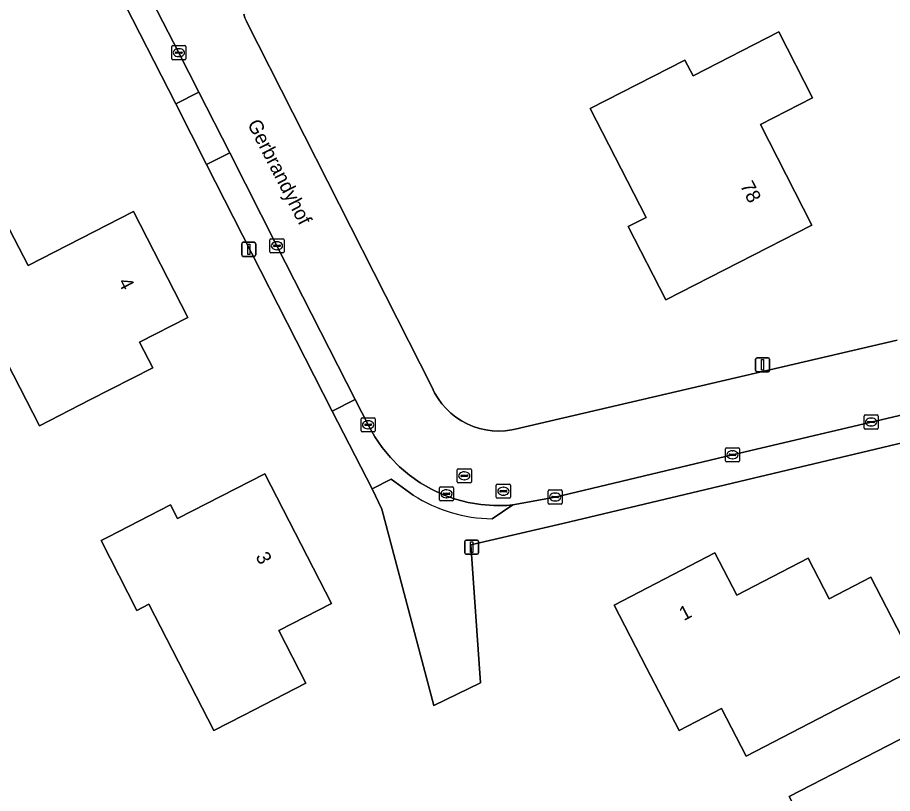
# Model space of a CAD drawing. Extents: x 162722 to 165104, y 384719 to 386284.
# Drawn here: x 163583.7 to 163645.7, y 385019.3 to 385074.3 of the extents above; entities that cross this region are included whole.
import ezdxf

# ---------------------------------------------------------------- set-up
doc = ezdxf.new("R2010")
doc.units = 0
for name, color, linetype in [('IMGEO_Erf', 7, 'Continuous'), ('IMGEO_Kolk', 7, 'Continuous'), ('IMGEO_Lichtmast', 7, 'Continuous'), ('IMGEO_Openbare_ruimte_label', 7, 'Continuous'), ('IMGEO_Pand', 7, 'Continuous'), ('IMGEO_Pand_nummerreeks', 7, 'Continuous'), ('IMGEO_Rijbaan_lokaal_open', 7, 'Continuous'), ('IMGEO_Rioolput', 7, 'Continuous'), ('IMGEO_Voetpad_open', 7, 'Continuous')]:
    doc.layers.add(name, color=color, linetype=linetype)

msp = doc.modelspace()

# ---------------------------------------------------------------- linework, layer by layer
at = {"layer": 'IMGEO_Erf'}
for points in [[(163647.366, 385044.347), (163622.325, 385038.391), (163615.798, 385036.873), (163616.481, 385027.101), (163613.177, 385025.497), (163609.496, 385039.41), (163608.796, 385040.85), (163605.957, 385046.367), (163597.067, 385063.841), (163594.879, 385068.142), (163590.802, 385076.148), (163588.516, 385080.637), (163580.149, 385097.139)], [(163599.701, 385074.484), (163599.784, 385074.235), (163599.888, 385073.994), (163599.9, 385073.971), (163613.03, 385048.069), (163613.232, 385047.653), (163613.47, 385047.257), (163613.743, 385046.883), (163614.048, 385046.536), (163614.382, 385046.217), (163614.744, 385045.929), (163615.13, 385045.675), (163615.538, 385045.456), (163615.963, 385045.275), (163616.403, 385045.132), (163616.853, 385045.029), (163617.312, 385044.967), (163617.773, 385044.946), (163618.235, 385044.966), (163618.694, 385045.027), (163618.931, 385045.076), (163646.024, 385051.391)]]:
    msp.add_lwpolyline(points, dxfattribs=at)
for points in [[(163640.026, 385068.564), (163636.326, 385066.668), (163639.977, 385059.543), (163629.62, 385054.236), (163626.956, 385059.436), (163628.216, 385060.081), (163624.263, 385067.795), (163630.976, 385071.234), (163631.548, 385070.119), (163637.632, 385073.236)], [(163595.738, 385053.005), (163592.316, 385051.246), (163593.247, 385049.436), (163588.8, 385047.151), (163585.215, 385045.308), (163580.57, 385054.346), (163577.336, 385052.684), (163575.22, 385056.801), (163577.997, 385058.229), (163582.443, 385060.514), (163584.415, 385056.677), (163591.879, 385060.513)], [(163595.006, 385038.744), (163601.199, 385041.918), (163605.915, 385032.718), (163602.19, 385030.808), (163604.105, 385027.073), (163599.656, 385024.792), (163597.568, 385023.722), (163592.98, 385032.676), (163592.125, 385032.238), (163589.587, 385037.196), (163590.059, 385037.438), (163594.509, 385039.715)], [(163639.698, 385035.931), (163641.186, 385033.06), (163644.15, 385034.597), (163647.464, 385028.202), (163643.025, 385025.902), (163635.315, 385021.906), (163633.568, 385025.277), (163630.566, 385023.721), (163628.258, 385028.175), (163625.957, 385032.614), (163633.089, 385036.309), (163634.642, 385033.311)], [(163653.166, 385016.873), (163651.433, 385015.98), (163652.332, 385014.237), (163654.77, 385009.508), (163649.636, 385006.86), (163650.273, 385005.626), (163645.089, 385002.953), (163642.352, 385001.541), (163640.383, 385005.359), (163635.344, 385002.76), (163631.249, 385010.701), (163636.911, 385013.621), (163640.273, 385015.355), (163639.712, 385016.444), (163638.372, 385019.046), (163649.174, 385024.616)]]:
    msp.add_lwpolyline(points, close=True, dxfattribs=at)
at = {"layer": 'IMGEO_Kolk'}
for p, q in [((163594.599, 385071.336), (163594.599, 385072.188)), ((163594.674, 385072.262), (163595.526, 385072.262)), ((163595.087, 385072.042), (163595.112, 385072.042)), ((163595.6, 385072.188), (163595.6, 385071.336)), ((163594.858, 385071.756), (163594.858, 385071.768)), ((163595.296, 385071.719), (163594.898, 385071.719)), ((163594.901, 385071.805), (163595.299, 385071.805)), ((163595.11, 385071.482), (163595.085, 385071.482)), ((163595.342, 385071.768), (163595.342, 385071.756)), ((163595.526, 385071.262), (163594.674, 385071.262)), ((163601.554, 385057.652), (163601.554, 385058.504)), ((163601.629, 385058.578), (163602.481, 385058.578)), ((163602.042, 385058.358), (163602.067, 385058.358)), ((163602.555, 385058.504), (163602.555, 385057.652)), ((163601.813, 385058.072), (163601.813, 385058.084)), ((163602.251, 385058.035), (163601.853, 385058.035)), ((163601.856, 385058.121), (163602.254, 385058.121)), ((163602.065, 385057.798), (163602.04, 385057.798)), ((163602.297, 385058.084), (163602.297, 385058.072)), ((163602.481, 385057.578), (163601.629, 385057.578)), ((163608.09, 385045.89), (163608.942, 385045.89)), ((163643.667, 385045.159), (163643.667, 385046.011)), ((163643.742, 385046.085), (163644.594, 385046.085)), ((163644.155, 385045.865), (163644.18, 385045.865)), ((163644.668, 385046.011), (163644.668, 385045.159)), ((163608.015, 385044.964), (163608.015, 385045.816)), ((163608.274, 385045.384), (163608.274, 385045.396)), ((163608.712, 385045.347), (163608.314, 385045.347)), ((163608.317, 385045.433), (163608.715, 385045.433)), ((163608.503, 385045.67), (163608.528, 385045.67)), ((163608.758, 385045.396), (163608.758, 385045.384)), ((163609.016, 385045.816), (163609.016, 385044.964)), ((163643.926, 385045.579), (163643.926, 385045.591)), ((163644.364, 385045.542), (163643.966, 385045.542)), ((163643.969, 385045.628), (163644.367, 385045.628)), ((163644.178, 385045.305), (163644.153, 385045.305)), ((163644.41, 385045.591), (163644.41, 385045.579)), ((163608.942, 385044.89), (163608.09, 385044.89)), ((163608.526, 385045.11), (163608.501, 385045.11)), ((163644.594, 385045.085), (163643.742, 385045.085)), ((163633.844, 385042.838), (163633.844, 385043.69)), ((163633.919, 385043.764), (163634.771, 385043.764)), ((163634.332, 385043.544), (163634.357, 385043.544)), ((163634.845, 385043.69), (163634.845, 385042.838)), ((163634.771, 385042.764), (163633.919, 385042.764)), ((163634.103, 385043.258), (163634.103, 385043.27)), ((163634.541, 385043.221), (163634.143, 385043.221)), ((163634.146, 385043.307), (163634.544, 385043.307)), ((163634.355, 385042.984), (163634.33, 385042.984)), ((163634.587, 385043.27), (163634.587, 385043.258)), ((163621.273, 385039.845), (163621.273, 385040.697)), ((163621.348, 385040.771), (163622.2, 385040.771)), ((163621.532, 385040.265), (163621.532, 385040.277)), ((163621.575, 385040.314), (163621.973, 385040.314)), ((163621.761, 385040.551), (163621.786, 385040.551)), ((163622.016, 385040.277), (163622.016, 385040.265)), ((163622.274, 385040.697), (163622.274, 385039.845)), ((163622.2, 385039.771), (163621.348, 385039.771)), ((163621.97, 385040.228), (163621.572, 385040.228)), ((163621.784, 385039.991), (163621.759, 385039.991))]:
    msp.add_line(p, q, dxfattribs=at)
for points in [[(163594.599, 385071.336), (163594.599, 385072.188)], [(163594.674, 385072.262), (163595.526, 385072.262)], [(163595.6, 385072.188), (163595.6, 385071.336)], [(163595.526, 385071.262), (163594.674, 385071.262)], [(163601.554, 385057.652), (163601.554, 385058.504)], [(163601.629, 385058.578), (163602.481, 385058.578)], [(163602.555, 385058.504), (163602.555, 385057.652)], [(163602.481, 385057.578), (163601.629, 385057.578)], [(163608.09, 385045.89), (163608.942, 385045.89)], [(163643.667, 385045.159), (163643.667, 385046.011)], [(163643.742, 385046.085), (163644.594, 385046.085)], [(163644.668, 385046.011), (163644.668, 385045.159)], [(163608.015, 385044.964), (163608.015, 385045.816)], [(163609.016, 385045.816), (163609.016, 385044.964)], [(163608.942, 385044.89), (163608.09, 385044.89)], [(163644.594, 385045.085), (163643.742, 385045.085)], [(163633.844, 385042.838), (163633.844, 385043.69)], [(163633.919, 385043.764), (163634.771, 385043.764)], [(163634.845, 385043.69), (163634.845, 385042.838)], [(163634.771, 385042.764), (163633.919, 385042.764)], [(163621.273, 385039.845), (163621.273, 385040.697)], [(163621.348, 385040.771), (163622.2, 385040.771)], [(163622.274, 385040.697), (163622.274, 385039.845)], [(163622.2, 385039.771), (163621.348, 385039.771)]]:
    msp.add_lwpolyline(points, dxfattribs=at)
for centre, radius, start, end in [((163594.676, 385072.186), 0.0765, 91.55205, 178.44795), ((163594.676, 385072.186), 0.0765, 91.55205, 178.44795), ((163595.524, 385072.186), 0.0765, 1.55205, 88.44795), ((163595.524, 385072.186), 0.0765, 1.55205, 88.44795), ((163594.676, 385071.338), 0.0765, 181.55205, 268.44795), ((163594.676, 385071.338), 0.0765, 181.55205, 268.44795), ((163594.898, 385071.765), 0.0403, 85.87752, 175.75265), ((163594.895, 385071.755), 0.0366, 178.93798, 274.71019), ((163595.299, 385071.762), 0.043, 264.86636, 352.45326), ((163595.303, 385071.767), 0.0386, 1.73085, 96.63898), ((163595.524, 385071.338), 0.0765, 271.55205, 358.44795), ((163595.524, 385071.338), 0.0765, 271.55205, 358.44795), ((163601.631, 385058.502), 0.0765, 91.55205, 178.44795), ((163601.631, 385058.502), 0.0765, 91.55205, 178.44795), ((163602.479, 385058.502), 0.0765, 1.55205, 88.44795), ((163602.479, 385058.502), 0.0765, 1.55205, 88.44795), ((163601.631, 385057.654), 0.0765, 181.55205, 268.44795), ((163601.631, 385057.654), 0.0765, 181.55205, 268.44795), ((163601.853, 385058.081), 0.0403, 85.87752, 175.75265), ((163601.85, 385058.071), 0.0366, 178.93798, 274.71019), ((163602.254, 385058.078), 0.043, 264.86636, 352.45326), ((163602.258, 385058.083), 0.0386, 1.73085, 96.63898), ((163602.479, 385057.654), 0.0765, 271.55205, 358.44795), ((163602.479, 385057.654), 0.0765, 271.55205, 358.44795), ((163608.092, 385045.814), 0.0765, 91.55205, 178.44795), ((163608.092, 385045.814), 0.0765, 91.55205, 178.44795), ((163608.94, 385045.814), 0.0765, 1.55205, 88.44795), ((163608.94, 385045.814), 0.0765, 1.55205, 88.44795), ((163643.744, 385046.009), 0.0765, 91.55205, 178.44795), ((163643.744, 385046.009), 0.0765, 91.55205, 178.44795), ((163644.592, 385046.009), 0.0765, 1.55205, 88.44795), ((163644.592, 385046.009), 0.0765, 1.55205, 88.44795), ((163608.314, 385045.393), 0.0403, 85.87752, 175.75265), ((163608.311, 385045.383), 0.0366, 178.93798, 274.71019), ((163608.715, 385045.39), 0.043, 264.86636, 352.45326), ((163608.719, 385045.395), 0.0386, 1.73085, 96.63898), ((163643.966, 385045.588), 0.0403, 85.87752, 175.75265), ((163643.963, 385045.578), 0.0366, 178.93798, 274.71019), ((163644.367, 385045.585), 0.043, 264.86636, 352.45326), ((163644.371, 385045.59), 0.0386, 1.73085, 96.63898), ((163608.092, 385044.966), 0.0765, 181.55205, 268.44795), ((163608.092, 385044.966), 0.0765, 181.55205, 268.44795), ((163608.94, 385044.966), 0.0765, 271.55205, 358.44795), ((163608.94, 385044.966), 0.0765, 271.55205, 358.44795), ((163643.744, 385045.161), 0.0765, 181.55205, 268.44795), ((163643.744, 385045.161), 0.0765, 181.55205, 268.44795), ((163644.592, 385045.161), 0.0765, 271.55205, 358.44795), ((163644.592, 385045.161), 0.0765, 271.55205, 358.44795), ((163633.921, 385043.688), 0.0765, 91.55205, 178.44795), ((163633.921, 385043.688), 0.0765, 91.55205, 178.44795), ((163634.769, 385043.688), 0.0765, 1.55205, 88.44795), ((163634.769, 385043.688), 0.0765, 1.55205, 88.44795), ((163633.921, 385042.84), 0.0765, 181.55205, 268.44795), ((163633.921, 385042.84), 0.0765, 181.55205, 268.44795), ((163634.143, 385043.267), 0.0403, 85.87752, 175.75265), ((163634.14, 385043.257), 0.0366, 178.93798, 274.71019), ((163634.544, 385043.264), 0.043, 264.86636, 352.45326), ((163634.548, 385043.269), 0.0386, 1.73085, 96.63898), ((163634.769, 385042.84), 0.0765, 271.55205, 358.44795), ((163634.769, 385042.84), 0.0765, 271.55205, 358.44795), ((163621.35, 385040.695), 0.0765, 91.55205, 178.44795), ((163621.35, 385040.695), 0.0765, 91.55205, 178.44795), ((163621.572, 385040.274), 0.0403, 85.87752, 175.75265), ((163621.569, 385040.264), 0.0366, 178.93798, 274.71019), ((163621.973, 385040.271), 0.043, 264.86636, 352.45326), ((163621.977, 385040.276), 0.0386, 1.73085, 96.63898), ((163622.198, 385040.695), 0.0765, 1.55205, 88.44795), ((163622.198, 385040.695), 0.0765, 1.55205, 88.44795), ((163621.35, 385039.847), 0.0765, 181.55205, 268.44795), ((163621.35, 385039.847), 0.0765, 181.55205, 268.44795), ((163622.198, 385039.847), 0.0765, 271.55205, 358.44795), ((163622.198, 385039.847), 0.0765, 271.55205, 358.44795)]:
    msp.add_arc(centre, radius, start, end, dxfattribs=at)
for centre, major_axis, ratio, start_param, end_param in [((163595.086, 385071.762), (-0.387, 0.002), 0.722429, 4.712389, 7.853982), ((163595.111, 385071.762), (-0.39, 0.002), 0.717154, 1.570796, 4.712389), ((163602.041, 385058.078), (-0.387, 0.002), 0.722429, 4.712389, 7.853982), ((163602.066, 385058.078), (-0.39, 0.002), 0.717154, 1.570796, 4.712389), ((163644.154, 385045.585), (-0.387, 0.002), 0.722429, 4.712389, 7.853982), ((163644.179, 385045.585), (-0.39, 0.002), 0.717154, 1.570796, 4.712389), ((163608.502, 385045.39), (-0.387, 0.002), 0.722429, 4.712389, 7.853982), ((163608.527, 385045.39), (-0.39, 0.002), 0.717154, 1.570796, 4.712389), ((163634.331, 385043.264), (-0.387, 0.002), 0.722429, 4.712389, 7.853982), ((163634.356, 385043.264), (-0.39, 0.002), 0.717154, 1.570796, 4.712389), ((163621.76, 385040.271), (-0.387, 0.002), 0.722429, 4.712389, 7.853982), ((163621.785, 385040.271), (-0.39, 0.002), 0.717154, 1.570796, 4.712389)]:
    msp.add_ellipse(centre, major_axis=major_axis, ratio=ratio, start_param=start_param, end_param=end_param, dxfattribs=at)
at = {"layer": 'IMGEO_Lichtmast'}
for p, q in [((163599.657, 385058.324), (163600.447, 385058.324)), ((163600.447, 385058.324), (163599.657, 385058.324)), ((163599.557, 385057.424), (163599.557, 385058.224)), ((163599.557, 385058.224), (163599.557, 385057.424)), ((163600.547, 385058.224), (163600.547, 385057.424)), ((163600.547, 385057.424), (163600.547, 385058.224)), ((163600.447, 385057.324), (163599.657, 385057.324)), ((163599.657, 385057.324), (163600.447, 385057.324)), ((163635.982, 385049.24), (163635.982, 385050.04)), ((163635.982, 385050.04), (163635.982, 385049.24)), ((163636.082, 385050.14), (163636.872, 385050.14)), ((163636.872, 385050.14), (163636.082, 385050.14)), ((163636.972, 385050.04), (163636.972, 385049.24)), ((163636.972, 385049.24), (163636.972, 385050.04)), ((163636.872, 385049.14), (163636.082, 385049.14)), ((163636.082, 385049.14), (163636.872, 385049.14)), ((163615.461, 385037.222), (163616.251, 385037.222)), ((163616.251, 385037.222), (163615.461, 385037.222)), ((163615.361, 385036.322), (163615.361, 385037.122)), ((163615.361, 385037.122), (163615.361, 385036.322)), ((163616.351, 385037.122), (163616.351, 385036.322)), ((163616.351, 385036.322), (163616.351, 385037.122)), ((163616.251, 385036.222), (163615.461, 385036.222)), ((163615.461, 385036.222), (163616.251, 385036.222))]:
    msp.add_line(p, q, dxfattribs=at)
for points in [[(163599.977, 385058.199), (163600.127, 385058.199), (163600.127, 385057.449), (163599.977, 385057.449), (163599.977, 385058.199)], [(163636.402, 385050.015), (163636.552, 385050.015), (163636.552, 385049.265), (163636.402, 385049.265), (163636.402, 385050.015)], [(163615.781, 385037.097), (163615.931, 385037.097), (163615.931, 385036.347), (163615.781, 385036.347), (163615.781, 385037.097)]]:
    msp.add_lwpolyline(points, dxfattribs=at)
for centre, start, end in [((163599.657, 385058.224), 90, 180), ((163599.657, 385058.224), 90, 180), ((163600.447, 385058.224), 0, 90), ((163600.447, 385058.224), 360, 90), ((163599.657, 385057.424), 180, 270), ((163599.657, 385057.424), 180, 270), ((163600.447, 385057.424), 270, 0), ((163600.447, 385057.424), 270, 0), ((163636.082, 385050.04), 90, 180), ((163636.082, 385050.04), 90, 180), ((163636.872, 385050.04), 0, 90), ((163636.872, 385050.04), 360, 90), ((163636.082, 385049.24), 180, 270), ((163636.082, 385049.24), 180, 270), ((163636.872, 385049.24), 270, 0), ((163636.872, 385049.24), 270, 0), ((163615.461, 385037.122), 90, 180), ((163615.461, 385037.122), 90, 180), ((163616.251, 385037.122), 0, 90), ((163616.251, 385037.122), 360, 90), ((163615.461, 385036.322), 180, 270), ((163615.461, 385036.322), 180, 270), ((163616.251, 385036.322), 270, 0), ((163616.251, 385036.322), 270, 0)]:
    msp.add_arc(centre, 0.1, start, end, dxfattribs=at)
at = {"layer": 'IMGEO_Pand'}
for points in [[(163639.977, 385059.543), (163636.326, 385066.668), (163640.026, 385068.564), (163637.632, 385073.236), (163631.548, 385070.119), (163630.976, 385071.234), (163624.263, 385067.795), (163628.216, 385060.081), (163626.956, 385059.436), (163629.62, 385054.236)], [(163577.997, 385058.229), (163575.22, 385056.801), (163577.336, 385052.684), (163580.57, 385054.346), (163585.215, 385045.308), (163588.8, 385047.151), (163593.247, 385049.436), (163592.316, 385051.246), (163595.738, 385053.005), (163591.879, 385060.513), (163584.415, 385056.677), (163582.443, 385060.514)], [(163590.059, 385037.438), (163589.587, 385037.196), (163592.125, 385032.238), (163592.98, 385032.676), (163597.568, 385023.722), (163599.656, 385024.792), (163604.105, 385027.073), (163602.19, 385030.808), (163605.915, 385032.718), (163601.199, 385041.918), (163595.006, 385038.744), (163594.509, 385039.715)], [(163628.258, 385028.175), (163630.566, 385023.721), (163633.568, 385025.277), (163635.315, 385021.906), (163643.025, 385025.902), (163647.464, 385028.202), (163644.15, 385034.597), (163641.186, 385033.06), (163639.698, 385035.931), (163634.642, 385033.311), (163633.089, 385036.309), (163625.957, 385032.614)], [(163652.332, 385014.237), (163651.433, 385015.98), (163653.166, 385016.873), (163649.174, 385024.616), (163638.372, 385019.046), (163639.712, 385016.444), (163640.273, 385015.355), (163636.911, 385013.621), (163631.249, 385010.701), (163635.344, 385002.76), (163640.383, 385005.359), (163642.352, 385001.541), (163645.089, 385002.953), (163650.273, 385005.626), (163649.636, 385006.86), (163654.77, 385009.508)]]:
    msp.add_lwpolyline(points, close=True, dxfattribs=at)
at = {"layer": 'IMGEO_Rijbaan_lokaal_open'}
for points in [[(163592.421, 385076.956), (163595.1, 385071.762), (163596.504, 385068.971), (163598.706, 385064.669), (163602.055, 385058.078), (163607.587, 385047.178), (163608.541, 385045.342), (163608.992, 385044.537), (163609.512, 385043.776), (163610.099, 385043.065), (163610.746, 385042.409), (163611.45, 385041.813), (163612.204, 385041.282), (163613.003, 385040.821), (163613.84, 385040.433), (163614.707, 385040.122), (163615.6, 385039.889), (163616.509, 385039.737), (163617.429, 385039.666), (163618.351, 385039.678), (163618.779, 385039.712), (163621.774, 385040.271), (163634.345, 385043.264), (163644.168, 385045.585), (163646.903, 385046.223)], [(163646.024, 385051.391), (163618.931, 385045.076), (163618.694, 385045.027), (163618.235, 385044.966), (163617.773, 385044.946), (163617.312, 385044.967), (163616.853, 385045.029), (163616.403, 385045.132), (163615.963, 385045.275), (163615.538, 385045.456), (163615.13, 385045.675), (163614.744, 385045.929), (163614.382, 385046.217), (163614.048, 385046.536), (163613.743, 385046.883), (163613.47, 385047.257), (163613.232, 385047.653), (163613.03, 385048.069), (163599.9, 385073.971), (163599.888, 385073.994), (163599.784, 385074.235), (163599.701, 385074.484)]]:
    msp.add_lwpolyline(points, dxfattribs=at)
at = {"layer": 'IMGEO_Rioolput'}
for p, q in [((163614.833, 385041.349), (163614.833, 385042.201)), ((163614.908, 385042.275), (163615.76, 385042.275)), ((163615.834, 385042.201), (163615.834, 385041.349)), ((163615.092, 385041.769), (163615.092, 385041.781)), ((163615.53, 385041.732), (163615.132, 385041.732)), ((163615.135, 385041.818), (163615.533, 385041.818)), ((163615.321, 385042.055), (163615.346, 385042.055)), ((163615.576, 385041.781), (163615.576, 385041.769)), ((163613.572, 385040.073), (163613.572, 385040.925)), ((163613.647, 385040.999), (163614.499, 385040.999)), ((163614.573, 385040.925), (163614.573, 385040.073)), ((163615.76, 385041.275), (163614.908, 385041.275)), ((163615.344, 385041.495), (163615.319, 385041.495)), ((163617.6, 385040.257), (163617.6, 385041.109)), ((163617.675, 385041.183), (163618.527, 385041.183)), ((163618.088, 385040.963), (163618.113, 385040.963)), ((163618.601, 385041.109), (163618.601, 385040.257)), ((163613.831, 385040.493), (163613.831, 385040.505)), ((163614.269, 385040.456), (163613.871, 385040.456)), ((163613.874, 385040.542), (163614.272, 385040.542)), ((163614.06, 385040.779), (163614.085, 385040.779)), ((163614.315, 385040.505), (163614.315, 385040.493)), ((163617.859, 385040.677), (163617.859, 385040.689)), ((163618.297, 385040.64), (163617.899, 385040.64)), ((163617.902, 385040.726), (163618.3, 385040.726)), ((163618.111, 385040.403), (163618.086, 385040.403)), ((163618.343, 385040.689), (163618.343, 385040.677)), ((163614.499, 385039.999), (163613.647, 385039.999)), ((163614.083, 385040.219), (163614.058, 385040.219)), ((163618.527, 385040.183), (163617.675, 385040.183))]:
    msp.add_line(p, q, dxfattribs=at)
for points in [[(163614.833, 385041.349), (163614.833, 385042.201)], [(163614.908, 385042.275), (163615.76, 385042.275)], [(163615.834, 385042.201), (163615.834, 385041.349)], [(163613.572, 385040.073), (163613.572, 385040.925)], [(163613.647, 385040.999), (163614.499, 385040.999)], [(163614.573, 385040.925), (163614.573, 385040.073)], [(163615.76, 385041.275), (163614.908, 385041.275)], [(163617.6, 385040.257), (163617.6, 385041.109)], [(163617.675, 385041.183), (163618.527, 385041.183)], [(163618.601, 385041.109), (163618.601, 385040.257)], [(163614.499, 385039.999), (163613.647, 385039.999)], [(163618.527, 385040.183), (163617.675, 385040.183)]]:
    msp.add_lwpolyline(points, dxfattribs=at)
for centre, radius, start, end in [((163614.91, 385042.199), 0.0765, 91.55205, 178.44795), ((163614.91, 385042.199), 0.0765, 91.55205, 178.44795), ((163615.758, 385042.199), 0.0765, 1.55205, 88.44795), ((163615.758, 385042.199), 0.0765, 1.55205, 88.44795), ((163615.132, 385041.778), 0.0403, 85.87752, 175.75265), ((163615.129, 385041.768), 0.0366, 178.93798, 274.71019), ((163615.533, 385041.775), 0.043, 264.86636, 352.45326), ((163615.537, 385041.78), 0.0386, 1.73085, 96.63898), ((163613.649, 385040.923), 0.0765, 91.55205, 178.44795), ((163613.649, 385040.923), 0.0765, 91.55205, 178.44795), ((163614.497, 385040.923), 0.0765, 1.55205, 88.44795), ((163614.497, 385040.923), 0.0765, 1.55205, 88.44795), ((163614.91, 385041.351), 0.0765, 181.55205, 268.44795), ((163614.91, 385041.351), 0.0765, 181.55205, 268.44795), ((163615.758, 385041.351), 0.0765, 271.55205, 358.44795), ((163615.758, 385041.351), 0.0765, 271.55205, 358.44795), ((163617.677, 385041.107), 0.0765, 91.55205, 178.44795), ((163617.677, 385041.107), 0.0765, 91.55205, 178.44795), ((163618.525, 385041.107), 0.0765, 1.55205, 88.44795), ((163618.525, 385041.107), 0.0765, 1.55205, 88.44795), ((163613.871, 385040.502), 0.0403, 85.87752, 175.75265), ((163613.868, 385040.492), 0.0366, 178.93798, 274.71019), ((163614.272, 385040.499), 0.043, 264.86636, 352.45326), ((163614.276, 385040.504), 0.0386, 1.73085, 96.63898), ((163617.899, 385040.686), 0.0403, 85.87752, 175.75265), ((163617.896, 385040.676), 0.0366, 178.93798, 274.71019), ((163618.3, 385040.683), 0.043, 264.86636, 352.45326), ((163618.304, 385040.688), 0.0386, 1.73085, 96.63898), ((163613.649, 385040.075), 0.0765, 181.55205, 268.44795), ((163613.649, 385040.075), 0.0765, 181.55205, 268.44795), ((163614.497, 385040.075), 0.0765, 271.55205, 358.44795), ((163614.497, 385040.075), 0.0765, 271.55205, 358.44795), ((163617.677, 385040.259), 0.0765, 181.55205, 268.44795), ((163617.677, 385040.259), 0.0765, 181.55205, 268.44795), ((163618.525, 385040.259), 0.0765, 271.55205, 358.44795), ((163618.525, 385040.259), 0.0765, 271.55205, 358.44795)]:
    msp.add_arc(centre, radius, start, end, dxfattribs=at)
for centre, major_axis, ratio, start_param, end_param in [((163615.32, 385041.775), (-0.387, 0.002), 0.722429, 4.712389, 7.853982), ((163615.345, 385041.775), (-0.39, 0.002), 0.717154, 1.570796, 4.712389), ((163618.087, 385040.683), (-0.387, 0.002), 0.722429, 4.712389, 7.853982), ((163618.112, 385040.683), (-0.39, 0.002), 0.717154, 1.570796, 4.712389), ((163614.059, 385040.499), (-0.387, 0.002), 0.722429, 4.712389, 7.853982), ((163614.084, 385040.499), (-0.39, 0.002), 0.717154, 1.570796, 4.712389)]:
    msp.add_ellipse(centre, major_axis=major_axis, ratio=ratio, start_param=start_param, end_param=end_param, dxfattribs=at)
at = {"layer": 'IMGEO_Voetpad_open'}
for points in [[(163595.1, 385071.762), (163592.421, 385076.956), (163590.802, 385076.148), (163594.879, 385068.142), (163596.504, 385068.971)], [(163596.504, 385068.971), (163594.879, 385068.142), (163597.067, 385063.841), (163598.706, 385064.669)], [(163602.055, 385058.078), (163598.706, 385064.669), (163597.067, 385063.841), (163605.957, 385046.367), (163607.587, 385047.178)]]:
    msp.add_lwpolyline(points, close=True, dxfattribs=at)
for points in [[(163617.303, 385038.736), (163618.779, 385039.712), (163618.351, 385039.678), (163617.429, 385039.666), (163616.509, 385039.737), (163615.6, 385039.889), (163614.707, 385040.122), (163613.84, 385040.433), (163613.003, 385040.821), (163612.204, 385041.282), (163611.45, 385041.813), (163610.746, 385042.409), (163610.099, 385043.065), (163609.512, 385043.776), (163608.992, 385044.537), (163608.541, 385045.342), (163607.587, 385047.178), (163605.957, 385046.367), (163608.796, 385040.85), (163610.151, 385041.548), (163611.718, 385040.413)], [(163611.718, 385040.413), (163610.151, 385041.548), (163608.796, 385040.85), (163609.496, 385039.41), (163613.177, 385025.497), (163616.481, 385027.101), (163615.798, 385036.873), (163622.325, 385038.391), (163647.366, 385044.347), (163646.903, 385046.223), (163644.168, 385045.585), (163634.345, 385043.264), (163621.774, 385040.271), (163618.779, 385039.712), (163617.303, 385038.736)]]:
    msp.add_lwpolyline(points, dxfattribs=at)
msp.add_arc((163617.403, 385049.207), 10.471, 237.1192, 269.45408, dxfattribs=at)
msp.add_arc((163617.403, 385049.207), 10.471, 237.1192, 269.45408, dxfattribs=at)

# ---------------------------------------------------------------- texts
at = {"layer": 'IMGEO_Openbare_ruimte_label'}
msp.add_text('Gerbrandyhof', height=1, rotation=297.25687, dxfattribs=at).set_placement((163599.93, 385066.723))
at = {"layer": 'IMGEO_Pand_nummerreeks'}
for s, rotation, p in [('78', 297.13156, (163634.857, 385062.342)), ('4', 297.20249, (163590.765, 385055.504)), ('3', 297.14007, (163600.512, 385036.066)), ('1', 27.38811, (163630.889, 385031.475))]:
    msp.add_text(s, height=1, rotation=rotation, dxfattribs=at).set_placement(p)

doc.saveas('drawing.dxf')
